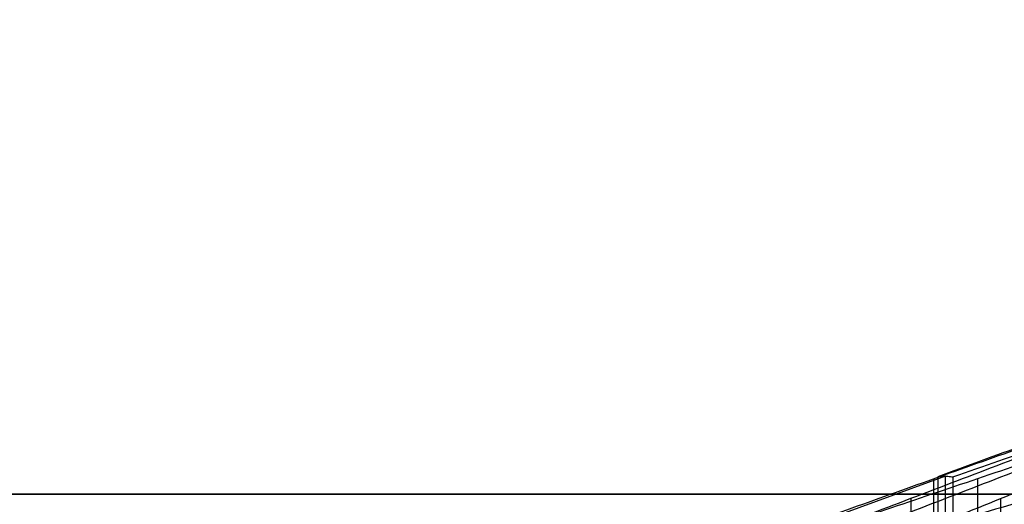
# Model space of a CAD drawing. Header units: centimetres. Extents: x -3.6 to 3.6, y -2.3 to 5.7.
# Tile 552 of 656: x -0.5928 to -0.5054, y -0.9409 to -0.8979. Entities that reach past the tile are written whole.
import ezdxf

# ---------------------------------------------------------------- set-up
doc = ezdxf.new("R2010")
doc.units = ezdxf.units.CM
doc.layers.add('Default', color=7, linetype='Continuous', true_color=0x000000)

# ---------------------------------------------------------------- blocks, each defined once
blk = doc.blocks.new('1239X20')
at = {"layer": 'Default'}
for points in [[(-6.98209, 11.63085, -12.13468), (-6.5899, 11.03232, -12.24014), (-5.82124, 9.83014, -12.4822), (-4.71, 8.01986, -12.94249), (-3.99533, 6.81769, -13.31485), (-3.64343, 6.21915, -13.5176)], [(-6.98209, 11.63085, 12.13468), (-6.58989, 11.03231, 12.24015), (-5.82123, 9.83012, 12.4822), (-4.70999, 8.01984, 12.94249), (-3.99533, 6.81768, 13.31485), (-3.64343, 6.21915, 13.5176)]]:
    blk.add_open_spline(points, degree=3, dxfattribs=at)
blk = doc.blocks.new('1838121314')
at = {"layer": 'Default'}
for p, q in [((-5.10614, 13.0161, -0.25161), (-5.32587, 12.93602, -0.26244)), ((-5.11662, 13.01379, 0.14513), (-5.11662, 12.4817, 0.14513)), ((-5.10616, 12.484, -0.25161), (-5.10616, 13.01609, -0.25161)), ((-5.07756, 13.01379, -0.64746), (-5.07756, 12.4817, -0.64746)), ((-5.13692, 12.99618, 0.55713), (-5.13692, 12.4641, 0.55713)), ((-5.05726, 12.99618, -1.05946), (-5.05726, 12.4641, -1.05946))]:
    blk.add_line(p, q, dxfattribs=at)
at = {"layer": 'Default', "extrusion": (0, -1, 0)}
blk.add_arc((0, 0, -13), 7.5, 90, 270, dxfattribs=at)
at = {"layer": 'Default'}
for points, degree in [([(-4.88183, 13.09995, 0.03478), (-4.90752, 13.09064, 0.0182), (-4.95891, 13.07196, -0.01494), (-5.03594, 13.04378, -0.06462), (-5.08727, 13.02489, -0.09773), (-5.11293, 13.01542, -0.11428)], 3), ([(-5.09939, 13.01542, -0.38894), (-5.07223, 13.02489, -0.40289), (-5.0179, 13.04378, -0.43079), (-4.93635, 13.07196, -0.47266), (-4.88196, 13.09064, -0.50059), (-4.85476, 13.09995, -0.51456)], 3), ([(-5.15875, 12.97588, 0.81565), (-5.13159, 12.98644, 0.8017), (-5.07727, 13.00753, 0.77381), (-4.99572, 13.03914, 0.73194), (-4.94132, 13.06018, 0.70401), (-4.91411, 13.0707, 0.69003)], 3), ([(-5.23217, 12.97231, 0.0706), (-5.20651, 12.98156, 0.08715), (-5.15519, 13.00003, 0.12026), (-5.07815, 13.02753, 0.16994), (-5.02677, 13.04576, 0.20308), (-5.00107, 13.05484, 0.21966)], 3), ([(-4.95525, 13.05484, -0.71026), (-4.98245, 13.04576, -0.69629), (-5.03685, 13.02753, -0.66837), (-5.11839, 13.00003, -0.62649), (-5.17272, 12.98156, -0.5986), (-5.19988, 12.97231, -0.58465)], 3), ([(-5.0146, 13.04282, 0.49433), (-5.04182, 13.03247, 0.5083), (-5.09623, 13.01173, 0.53624), (-5.17777, 12.98058, 0.57811), (-5.23209, 12.95978, 0.606), (-5.25924, 12.94938, 0.61994)], 3), ([(-5.17281, 12.94938, -1.13399), (-5.14717, 12.95978, -1.11744), (-5.09585, 12.98058, -1.08435), (-5.01882, 13.01173, -1.03466), (-4.96742, 13.03247, -1.00151), (-4.94171, 13.04282, -0.98493)], 3), ([(-4.94118, 13.02268, 1.23937), (-4.96689, 13.01508, 1.22279), (-5.01829, 12.99975, 1.18964), (-5.09532, 12.9765, 1.13995), (-5.14664, 12.9608, 1.10686), (-5.17228, 12.95291, 1.09031)], 3), ([(-5.11293, 13.01542, -0.11428), (-5.11142, 13.01572, -0.14479), (-5.10842, 13.01612, -0.20583), (-5.1039, 13.01612, -0.29739), (-5.1009, 13.01572, -0.35843), (-5.09939, 13.01542, -0.38894)], 3), ([(-5.11293, 13.01542, -0.11428), (-5.11293, 12.74937, -0.11428), (-5.11293, 12.48333, -0.11428)], 2), ([(-5.09939, 13.01542, -0.38894), (-5.09939, 12.74937, -0.38894), (-5.09939, 12.48333, -0.38894)], 2)]:
    blk.add_open_spline(points, degree=degree, dxfattribs=at)
blk = doc.blocks.new('R1784XM_ASM22')
at = {"layer": 'Default'}
for name, p in [('1239X20', (0, 0)), ('1838121314', (0, -2.4))]:
    blk.add_blockref(name, p, dxfattribs=at)
blk = doc.blocks.new('F3710XM_ASM')
at = {"layer": 'Default'}
blk.add_blockref('R1784XM_ASM22', (0, -20), dxfattribs=at)

msp = doc.modelspace()

# ---------------------------------------------------------------- block references
at = {"layer": 'Default', "xscale": 0.1, "yscale": 0.1, "zscale": 0.1}
msp.add_blockref('F3710XM_ASM', (0, 0), dxfattribs=at)

doc.saveas('drawing.dxf')
